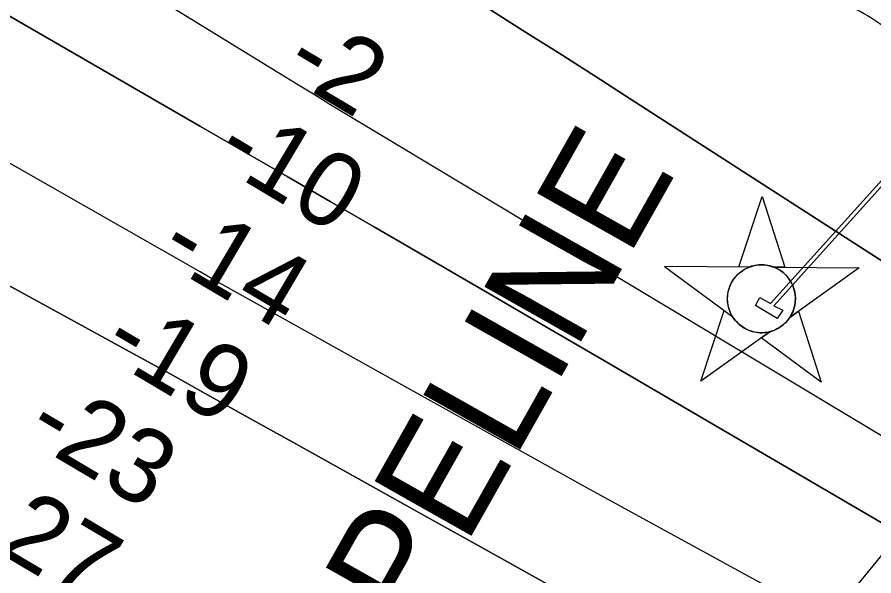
# Model space of a CAD drawing. Extents: x 3823584 to 3861785, y 301729 to 327625.
# Drawn here: x 3842612 to 3843383, y 323778 to 324280 of the extents above; entities that cross this region are included whole.
import ezdxf

# ---------------------------------------------------------------- set-up
doc = ezdxf.new("R2010")
doc.units = 0
for name, color, linetype in [('V-CHAN-DOCK', 7, 'Continuous'), ('V-CHAN-NAID', 7, 'Continuous'), ('V-RIVR-EDGE', 7, 'Continuous'), ('V-RIVR-RANG', 7, 'Continuous'), ('V-TOPO-DPTH', 7, 'Continuous'), ('V-TOPO-MINR', 7, 'Continuous'), ('V-TOPO-WATR', 7, 'Continuous'), ('V-UTIL-LINE', 7, 'Continuous')]:
    doc.layers.add(name, color=color, linetype=linetype)

msp = doc.modelspace()

# ---------------------------------------------------------------- linework, layer by layer
at = {"layer": 'V-CHAN-DOCK'}
msp.add_lwpolyline([(3843595.345, 324356.574), (3843292.735, 324020.792), (3843300.782, 324017.075), (3843295.733, 324009.463), (3843276.288, 324021.163), (3843279.994, 324028.54600000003), (3843289.544, 324023.092), (3843593.429, 324359.72000000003), (3843595.345, 324356.574)], dxfattribs=at)
at = {"layer": 'V-CHAN-NAID'}
for points in [[(3843270.653, 324055.808), (3843261.066, 324055.876), (3843282.1920000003, 324119.36), (3843302.416, 324055.583), (3843292.829, 324055.651), (3843291.252, 324056.229), (3843289.157, 324056.849), (3843287.117, 324057.3), (3843285.0810000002, 324057.608), (3843283.914, 324057.722), (3843282.38, 324057.803), (3843280.6580000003, 324057.801), (3843279.288, 324057.731), (3843277.382, 324057.53), (3843276.0160000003, 324057.311), (3843274.2320000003, 324056.927), (3843272.702, 324056.507), (3843271.67, 324056.176)], [(3843270.653, 324055.808), (3843194.162, 324056.35000000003), (3843255.727, 324010.951), (3843254.614, 324012.86), (3843253.804, 324014.488), (3843252.9790000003, 324016.456), (3843252.2830000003, 324018.51), (3843251.918, 324019.833), (3843251.557, 324021.45900000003), (3843251.313, 324022.904), (3843251.125, 324024.502), (3843251.0160000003, 324026.238), (3843251.004, 324027.819), (3843251.111, 324029.893), (3843251.294, 324031.511), (3843251.686, 324033.714), (3843252.167, 324035.637), (3843252.77, 324037.52400000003), (3843253.4250000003, 324039.203), (3843254.1520000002, 324040.791), (3843254.966, 324042.326), (3843256.0270000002, 324044.063), (3843257.058, 324045.533), (3843258.058, 324046.802), (3843259.06, 324047.94800000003), (3843260.369, 324049.28500000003), (3843261.42, 324050.25), (3843263.137, 324051.647), (3843264.349, 324052.517), (3843266.036, 324053.587), (3843267.767, 324054.532), (3843269.213, 324055.216)], [(3843292.829, 324055.651), (3843369.321, 324055.108), (3843307.1180000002, 324010.586), (3843308.029, 324012.075), (3843309.007, 324013.922), (3843309.722, 324015.507), (3843310.461, 324017.462), (3843311.006, 324019.24700000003), (3843311.404, 324020.886), (3843311.765, 324022.896), (3843311.951, 324024.469), (3843312.075, 324026.675), (3843312.045, 324028.737), (3843311.8570000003, 324030.957), (3843311.591, 324032.715), (3843311.1, 324034.947), (3843310.46, 324037.087), (3843309.71, 324039.069), (3843309.062, 324040.512), (3843308.055, 324042.428), (3843306.9930000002, 324044.15), (3843305.779, 324045.852), (3843304.518, 324047.391), (3843303.2460000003, 324048.757), (3843301.614, 324050.289), (3843299.8710000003, 324051.701), (3843298.188, 324052.878), (3843296.301, 324054.01), (3843294.829, 324054.771)], [(3843289.0870000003, 323997.68), (3843226.884, 323953.158), (3843248.0100000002, 324016.641), (3843255.727, 324010.951), (3843256.362, 324009.987), (3843257.745, 324008.128), (3843258.958, 324006.712), (3843260.424, 324005.20900000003), (3843261.813, 324003.958), (3843263.267, 324002.802), (3843264.67, 324001.815), (3843266.348, 324000.779), (3843268.062, 323999.868), (3843269.853, 323999.05700000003), (3843271.299, 323998.501), (3843272.927, 323997.972), (3843275.153, 323997.408), (3843276.685, 323997.121), (3843278.71, 323996.864), (3843280.247, 323996.76), (3843282.108, 323996.738), (3843283.7970000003, 323996.816), (3843285.507, 323996.992), (3843287.409, 323997.303)], [(3843307.1180000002, 324010.586), (3843314.914, 324016.167), (3843335.1380000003, 323952.39), (3843281.29, 323992.10000000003), (3843289.0870000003, 323997.68), (3843290.753, 323998.156), (3843292.365, 323998.716), (3843294.523, 323999.63), (3843296.258, 324000.514), (3843298.1240000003, 324001.628), (3843299.863, 324002.84), (3843301.415, 324004.085), (3843302.702, 324005.253), (3843304.086, 324006.673), (3843305.29, 324008.075), (3843306.409, 324009.547)]]:
    msp.add_lwpolyline(points, close=True, dxfattribs=at)
msp.add_circle((3843281.53885982, 324027.27351456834), 30.540600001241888, dxfattribs=at)
at = {"layer": 'V-RIVR-EDGE'}
msp.add_spline([(3841667.0704984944, 325337.4073023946), (3841677.0042906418, 325339.1171258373), (3841683.7763873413, 325337.90477547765), (3841698.094980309, 325326.3118555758), (3841699.654619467, 325312.3592750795), (3841706.7848449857, 325294.80610539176), (3841726.662198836, 325274.83020589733), (3841750.917497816, 325252.45227118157), (3841797.876340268, 325224.8372425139), (3841841.250360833, 325198.02814802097), (3841868.3141112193, 325183.21543324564), (3841890.1831422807, 325162.8360739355), (3841908.4841042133, 325150.03770186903), (3841939.136618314, 325136.0131830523), (3841968.1772640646, 325114.81902045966), (3841995.2449562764, 325101.60043581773), (3842020.3052039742, 325082.40879045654), (3842033.4232720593, 325068.82616425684), (3842048.529075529, 325053.245948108), (3842058.8721977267, 325045.64820810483), (3842063.6348789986, 325037.66573195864), (3842067.5906406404, 325025.6999013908), (3842073.1503869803, 325017.71545433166), (3842079.520994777, 325015.308491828), (3842083.904852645, 325015.2976518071), (3842092.2868467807, 325020.457880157), (3842099.461417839, 325020.8386744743), (3842109.822278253, 325020.4145200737), (3842125.3482942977, 325013.6010342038), (3842141.6634917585, 325003.5973171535), (3842160.363971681, 324991.19649216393), (3842196.5565229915, 324961.21687561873), (3842210.0839636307, 324952.0171218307), (3842239.1384057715, 324936.402414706), (3842289.6751719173, 324905.1917241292), (3842316.729067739, 324886.39368401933), (3842326.6638028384, 324874.8116041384), (3842325.4120342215, 324852.09820610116), (3842324.979996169, 324838.5490854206), (3842328.15347459, 324832.5632137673), (3842334.529995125, 324832.5474464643), (3842350.8924944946, 324841.6732910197), (3842360.8725605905, 324848.42370767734), (3842367.2510520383, 324849.2050054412), (3842371.635895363, 324849.5926979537), (3842391.5339437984, 324837.9859816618), (3842413.8093910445, 324820.79389716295), (3842437.6848811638, 324805.98906603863), (3842469.1009548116, 324778.41247017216), (3842484.204787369, 324762.035188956), (3842501.317049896, 324752.029500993), (3842519.640677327, 324748.3973771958), (3842540.7451633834, 324741.1715624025), (3842563.428012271, 324727.5652852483), (3842597.2678011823, 324713.1343502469), (3842617.1757041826, 324705.5129592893), (3842640.259056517, 324692.7027617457), (3842678.8654685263, 324671.88348073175), (3842722.647876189, 324649.0587261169), (3842760.8419592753, 324622.6609750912), (3842791.8782240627, 324602.6574828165), (3842826.100778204, 324581.8490418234), (3842851.5723693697, 324567.8373339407), (3842890.1659704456, 324541.837129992), (3842957.04059955, 324509.78897063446), (3843001.2097142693, 324482.1808401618), (3843039.807257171, 324457.7747663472), (3843088.374026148, 324435.73525132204), (3843144.0966425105, 324406.5044124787), (3843181.900076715, 324383.29590717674), (3843224.870637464, 324354.49513547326), (3843249.14071829, 324338.09518875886), (3843258.6690372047, 324323.3258340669), (3843263.839120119, 324318.9291652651), (3843285.7436276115, 324312.8969771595), (3843313.627108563, 324307.24853974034), (3843340.3080937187, 324298.8133309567), (3843388.072870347, 324274.7831241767), (3843421.8801391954, 324247.2006155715), (3843434.9932799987, 324231.6253267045), (3843434.983425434, 324227.64000136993), (3843420.568257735, 324200.17673299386), (3843414.959238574, 324188.2345533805), (3843414.144435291, 324181.0629386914), (3843418.5056276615, 324171.8858504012), (3843433.22078225, 324159.49487997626), (3843439.166250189, 324146.3285245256), (3843443.527442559, 324137.1514362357), (3843462.228907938, 324125.1491437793), (3843469.7970842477, 324123.5362899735), (3843481.7451765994, 324120.3184660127), (3843486.541363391, 324125.88609600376), (3843509.3424670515, 324160.1037228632), (3843514.13668293, 324164.8742877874), (3843515.332280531, 324164.87133141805), (3843522.5048806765, 324164.4550606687), (3843561.114249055, 324144.83137725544), (3843616.438332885, 324115.60152386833), (3843639.928101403, 324105.97860113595), (3843654.6629651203, 324101.55828137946), (3843670.982104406, 324093.14869446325), (3843682.106524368, 324079.17246301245), (3843692.0580122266, 324074.36543620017), (3843700.8257279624, 324074.34375615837), (3843710.00084534, 324077.9078834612), (3843719.955289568, 324074.2964542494), (3843747.817090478, 324059.8803010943), (3843763.725871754, 324046.68930923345), (3843767.289999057, 324037.51419185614), (3843767.2722608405, 324030.3406062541), (3843765.653494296, 324020.38123474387), (3843766.4170538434, 324006.8291576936), (3843769.5816631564, 323997.2564932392), (3843779.1287057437, 323990.05925668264), (3843800.2371336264, 323984.4275720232), (3843818.9681626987, 323984.3812555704), (3843833.711895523, 323983.5477286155), (3843844.0629013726, 323979.1382488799), (3843860.3633169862, 323963.15654382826), (3843872.3005693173, 323955.5548619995), (3843881.063357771, 323953.5405192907), (3843888.2221615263, 323947.544793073), (3843885.8142135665, 323940.7756527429), (3843881.013099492, 323933.2153600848), (3843881.000288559, 323928.03443715), (3843887.364983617, 323923.2362794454), (3843899.3209596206, 323923.20671575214), (3843905.723102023, 323933.5527943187), (3843910.90895224, 323935.53264605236), (3843921.6644033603, 323933.5133760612), (3843932.808532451, 323927.50779527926), (3843946.334987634, 323917.90950895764), (3843955.0967906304, 323915.4966337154), (3843976.9983417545, 323908.2688480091), (3844009.2607532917, 323900.616907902), (3844033.9382357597, 323887.8027685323), (3844045.471042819, 323877.8108769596), (3844055.4185888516, 323871.40972001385), (3844070.554941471, 323868.1840124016), (3844080.9158018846, 323867.7598580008), (3844090.067268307, 323861.75920450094), (3844093.6402647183, 323856.1708799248), (3844093.624497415, 323849.7943593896), (3844085.626253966, 323838.6551575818), (3844082.421240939, 323831.8879881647), (3844082.811889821, 323828.6987424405), (3844087.5913238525, 323827.4913193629), (3844096.7585575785, 323827.86718639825), (3844104.340530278, 323831.8337880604), (3844105.947471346, 323837.01076916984), (3844105.172086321, 323845.78045581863), (3844107.966741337, 323847.76622029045), (3844115.925566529, 323842.96412076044), (3844123.906071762, 323846.92973696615), (3844138.7000628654, 323866.4213692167), (3844150.285099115, 323877.5517019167), (3844165.8584170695, 323889.8677776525), (3844185.804752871, 323897.7891554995), (3844193.388696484, 323902.5528222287), (3844197.387818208, 323908.12242313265), (3844197.8050744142, 323915.6935558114), (3844200.635205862, 323932.026491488), (3844201.8741635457, 323949.5589665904), (3844203.494901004, 323960.315403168), (3844212.7084511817, 323979.4222992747), (3844219.0987681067, 323984.98598743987), (3844228.675374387, 323989.744726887), (3844237.044557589, 323989.7240323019), (3844253.35975505, 323979.7203152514), (3844262.9067976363, 323972.5230786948), (3844273.252876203, 323966.12093629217), (3844287.192645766, 323962.4996525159), (3844299.930904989, 323956.4901299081), (3844316.2421606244, 323944.89228272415), (3844325.7793486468, 323933.70972083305), (3844334.9209605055, 323923.72374199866), (3844345.660644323, 323915.32795147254), (3844350.4055873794, 323900.17188972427), (3844349.9804475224, 323889.41249677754), (3844344.7788300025, 323881.05612450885), (3844335.207151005, 323878.2900477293), (3844331.209014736, 323873.1189793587), (3844331.2060583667, 323871.92338175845), (3844330.7878167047, 323863.95371654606), (3844339.128421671, 323852.3755784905), (3844338.7101800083, 323844.4059132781), (3844336.696822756, 323836.04165735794), (3844328.69759385, 323824.50392301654), (3844323.106312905, 323819.7353290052), (3844315.1317204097, 323818.1609080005), (3844303.5752623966, 323818.58801877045), (3844297.5953034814, 323817.8057355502), (3844297.1928291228, 323816.212590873), (3844303.158991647, 323811.4154186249), (3844310.3069553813, 323801.03583453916), (3844311.4986111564, 323799.4387480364), (3844316.2878997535, 323802.2166502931), (3844322.273771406, 323805.3901287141), (3844326.64777471, 323801.3939633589), (3844318.232275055, 323782.6836288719), (3844313.00996295, 323765.9580734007), (3844312.9912392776, 323758.3859552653), (3844314.9701055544, 323752.801572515), (3844320.1362466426, 323746.81077357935), (3844323.7220539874, 323746.4033719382), (3844325.722600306, 323749.5867049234), (3844325.344762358, 323757.9568735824), (3844327.7369430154, 323758.3494933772), (3844341.683610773, 323757.517937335), (3844361.9969445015, 323752.6852886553), (3844387.4783902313, 323742.6589061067), (3844418.928954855, 323729.030948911), (3844453.950544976, 323709.01760207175)], degree=3, dxfattribs=at)
at = {"layer": 'V-TOPO-DPTH'}
for points in [[(3841371.2633890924, 324962.1550484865), (3841460.145746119, 324910.8736681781), (3841517.1169661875, 324878.4631904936), (3841574.344007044, 324846.51759818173), (3841631.9547790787, 324815.2693339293), (3841689.821371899, 324784.4859550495), (3842168.5, 324533.56), (3842776.9206811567, 324182.1595325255), (3842815.8279836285, 324159.67741708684), (3842854.7290717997, 324137.18455923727), (3842893.6208385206, 324114.67558777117), (3842932.5063909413, 324092.1558738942), (3842947.568936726, 324083.4285643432), (3842993.968395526, 324056.51528903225), (3843040.3509133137, 324029.57288065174), (3843086.7080195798, 324002.58677266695), (3843133.0481848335, 323975.57153161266), (3843632.920235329, 323683.8420428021)], [(3843632.920235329, 323683.8420428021), (3843133.0481848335, 323975.57153161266), (3843086.7080195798, 324002.58677266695), (3843040.3509133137, 324029.57288065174), (3842993.968395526, 324056.51528903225), (3842947.568936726, 324083.4285643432), (3842932.5063909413, 324092.1558738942), (3842893.6208385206, 324114.67558777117), (3842854.7290717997, 324137.18455923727), (3842815.8279836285, 324159.67741708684), (3842776.9206811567, 324182.1595325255), (3842168.5, 324533.56), (3841689.821371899, 324784.4859550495), (3841631.9547790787, 324815.2693339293), (3841574.344007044, 324846.51759818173), (3841517.1169661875, 324878.4631904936), (3841460.145746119, 324910.8736681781), (3841371.2633890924, 324962.1550484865)], [(3842345.754567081, 324714.58264938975), (3842772.632578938, 324450.3753623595), (3842805.314937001, 324430.1873993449), (3842838.021109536, 324410.03816886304), (3842870.763003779, 324389.9470371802), (3842903.5287124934, 324369.89463803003), (3842957.248393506, 324337.0840576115), (3842963.1664161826, 324333.4567637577), (3842969.076830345, 324329.81715748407), (3842974.9758317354, 324326.1590825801), (3842980.8672246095, 324322.488695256), (3843034.371315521, 324289.03893088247), (3843066.968299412, 324268.5701943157), (3843099.510954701, 324248.0158174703), (3843131.9721170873, 324227.332980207), (3843164.378950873, 324206.5645026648), (3843729.201819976, 323843.0113956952), (3843751.7325466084, 323828.6302094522), (3843774.335187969, 323814.3639265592), (3843797.0457014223, 323800.2699986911), (3843819.828129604, 323786.2909741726), (3843842.7313270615, 323772.51217501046)], [(3843088.4035982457, 323771.02805880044), (3843031.92025739, 323802.5099500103), (3842975.434170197, 323833.98691210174), (3842918.9439635, 323865.4564805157), (3842862.451010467, 323896.92111981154), (3842822.506276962, 323919.16554281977), (3842785.959900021, 323939.46126426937), (3842749.3818822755, 323959.69964044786), (3842712.75640332, 323979.8519987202), (3842676.09928356, 323999.9470117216), (3842292.557341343, 324209.6145692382)], [(3842292.557341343, 324209.6145692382), (3842676.09928356, 323999.9470117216), (3842712.75640332, 323979.8519987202), (3842749.3818822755, 323959.69964044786), (3842785.959900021, 323939.46126426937), (3842822.506276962, 323919.16554281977), (3842862.451010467, 323896.92111981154), (3842918.9439635, 323865.4564805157), (3842975.434170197, 323833.98691210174), (3843031.92025739, 323802.5099500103), (3843088.4035982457, 323771.02805880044)]]:
    msp.add_lwpolyline(points, dxfattribs=at)
at = {"layer": 'V-TOPO-MINR'}
for points in [[(3843632.920235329, 323683.8420428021), (3843133.0481848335, 323975.57153161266), (3843086.7080195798, 324002.58677266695), (3843040.3509133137, 324029.57288065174), (3842993.968395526, 324056.51528903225), (3842947.568936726, 324083.4285643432), (3842932.5063909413, 324092.1558738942), (3842893.6208385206, 324114.67558777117), (3842854.7290717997, 324137.18455923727), (3842815.8279836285, 324159.67741708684), (3842776.9206811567, 324182.1595325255), (3842168.5, 324533.56), (3841689.821371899, 324784.4859550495), (3841631.9547790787, 324815.2693339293), (3841574.344007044, 324846.51759818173), (3841517.1169661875, 324878.4631904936), (3841460.145746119, 324910.8736681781), (3841371.2633890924, 324962.1550484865)], [(3843650.2051741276, 323747.52569065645), (3842923.023843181, 324184.1045594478), (3842908.128916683, 324193.0765202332), (3842893.251471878, 324202.0772820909), (3842878.400249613, 324211.12124555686), (3842863.5665090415, 324220.19401009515), (3842273.4226674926, 324582.3233051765)], [(3843288.75312887, 323767.3457723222), (3843206.5092866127, 323812.2615419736), (3843124.3711217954, 323857.36894826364), (3843042.391473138, 323902.76380951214), (3842960.517501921, 323948.35030739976), (3842817.3495648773, 324028.3934121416), (3842807.1459893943, 324034.1147840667), (3842796.9519696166, 324039.85308221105), (3842786.772283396, 324045.6167696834), (3842776.6021528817, 324051.3973833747), (3842301.8720012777, 324322.0131545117)], [(3843088.4035982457, 323771.02805880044), (3843031.92025739, 323802.5099500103), (3842975.434170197, 323833.98691210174), (3842918.9439635, 323865.4564805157), (3842862.451010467, 323896.92111981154), (3842822.506276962, 323919.16554281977), (3842785.959900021, 323939.46126426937), (3842749.3818822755, 323959.69964044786), (3842712.75640332, 323979.8519987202), (3842676.09928356, 323999.9470117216), (3842292.557341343, 324209.6145692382)]]:
    msp.add_lwpolyline(points, dxfattribs=at)
at = {"layer": 'V-TOPO-WATR'}
msp.add_lwpolyline([(3843842.7313270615, 323772.51217501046), (3843819.828129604, 323786.2909741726), (3843797.0457014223, 323800.2699986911), (3843774.335187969, 323814.3639265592), (3843751.7325466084, 323828.6302094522), (3843729.201819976, 323843.0113956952), (3843164.378950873, 324206.5645026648), (3843131.9721170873, 324227.332980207), (3843099.510954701, 324248.0158174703), (3843066.968299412, 324268.5701943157), (3843034.371315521, 324289.03893088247), (3842980.8672246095, 324322.488695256), (3842974.9758317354, 324326.1590825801), (3842969.076830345, 324329.81715748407), (3842963.1664161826, 324333.4567637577), (3842957.248393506, 324337.0840576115), (3842903.5287124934, 324369.89463803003), (3842870.763003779, 324389.9470371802), (3842838.021109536, 324410.03816886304), (3842805.314937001, 324430.1873993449), (3842772.632578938, 324450.3753623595), (3842345.754567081, 324714.58264938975)], dxfattribs=at)
at = {"layer": 'V-UTIL-LINE'}
msp.add_lwpolyline([(3841687.286, 321568.123), (3843120.56, 323467.283), (3844020.393, 324567.813)], dxfattribs=at)

# ---------------------------------------------------------------- texts
at = {"layer": 'V-CHAN-NAID'}
msp.add_text('PIPELINE', height=100.00000200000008, rotation=60.54902437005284, dxfattribs=at).set_placement((3842909.24524785, 323616.9044765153))
at = {"layer": 'V-RIVR-RANG'}
for s, height, rotation, p in [('-2', 67, 329.1683257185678, (3842849.169896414, 324229.7820876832)), ('-10', 67, 329.1683257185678, (3842786.5733283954, 324150.6868623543)), ('-14', 67.00000000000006, 329.44783333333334, (3842736.414603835, 324063.8016819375)), ('-19', 67.00000000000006, 329.44783333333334, (3842685.369603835, 323977.81068193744)), ('-23', 67.00000000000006, 329.44783333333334, (3842616.833426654, 323902.14423526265)), ('-27', 67.00000000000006, 329.44783333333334, (3842566.2427429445, 323815.8860650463))]:
    msp.add_text(s, height=height, rotation=rotation, dxfattribs=at).set_placement(p)

doc.saveas('drawing.dxf')
